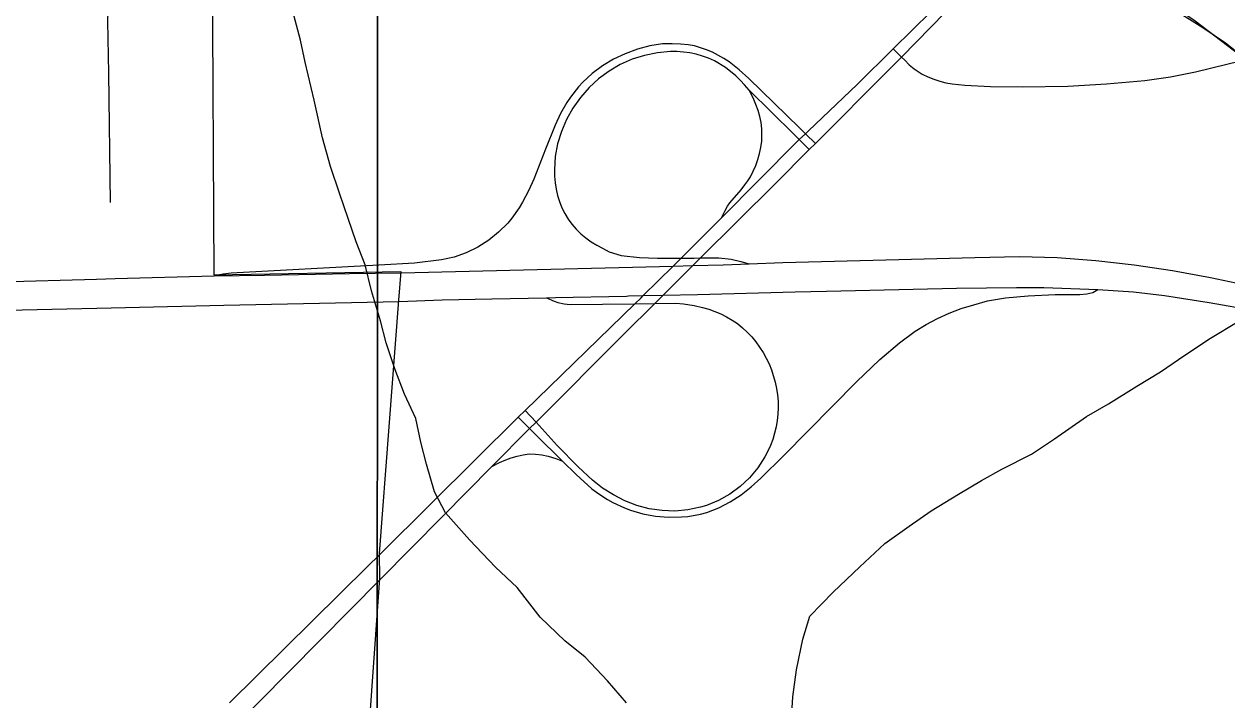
# Model space of a CAD drawing. Extents: x 0 to 34, y 0 to 22.
# Drawn here: x 19.087 to 19.665, y 13.003 to 13.328 of the extents above; entities that cross this region are included whole.
import ezdxf

# ---------------------------------------------------------------- set-up
doc = ezdxf.new("R2010")
doc.units = 0
for name, color, linetype in [('GM_X_Corporation', 7, 'Continuous'), ('GM_X_County_Road', 7, 'Continuous'), ('GM_X_Interchange_Ramps', 7, 'Continuous'), ('GM_X_Minor_River', 7, 'Continuous'), ('GM_X_Rail_Line', 7, 'Continuous'), ('GM_X_Section', 7, 'Continuous'), ('GM_X_State_Route', 7, 'Continuous'), ('GM_X_Township_Road', 7, 'Continuous'), ('GM_X_US_Route', 7, 'Continuous')]:
    doc.layers.add(name, color=color, linetype=linetype)

msp = doc.modelspace()

# ---------------------------------------------------------------- linework, layer by layer
at = {"layer": 'GM_X_Corporation'}
msp.add_lwpolyline([(18.56877, 13.62273), (18.91816, 13.6203), (19.12695, 13.61855), (19.12796, 13.47386), (19.12825, 13.42245), (19.17713, 13.40635), (19.17688, 13.35698), (19.17766, 13.20762), (19.26754, 13.20918), (19.2665, 13.19542), (19.25713, 13.07373), (19.25737, 13.06188), (19.23827, 12.79374)], dxfattribs=at)
at = {"layer": 'GM_X_County_Road'}
for p, q in [((19.50808, 13.31221), (19.53846, 13.34327)), ((19.50416, 13.3161), (19.50808, 13.31221)), ((19.46385, 13.26784), (19.46676, 13.27075)), ((19.31127, 13.11562), (19.32944, 13.13378)), ((19.32944, 13.13378), (19.33253, 13.13687))]:
    msp.add_line(p, q, dxfattribs=at)
for points in [[(19.42161, 13.23502), (19.45777, 13.2713), (19.45904, 13.27258), (19.46202, 13.27537), (19.46325, 13.27655), (19.48694, 13.29923), (19.50416, 13.3161), (19.52246, 13.33403), (19.53491, 13.34573), (19.53538, 13.34617), (19.5573, 13.36669), (19.55779, 13.36708), (19.55851, 13.36752), (19.5591, 13.36783), (19.56218, 13.36917)], [(19.46676, 13.27075), (19.50214, 13.30614), (19.50808, 13.31221)], [(19.50808, 13.31221), (19.50967, 13.31065), (19.51187, 13.30847), (19.51416, 13.30657), (19.51815, 13.30401), (19.52085, 13.30266), (19.52365, 13.30151), (19.52654, 13.30057), (19.52949, 13.29982), (19.53248, 13.29926), (19.53854, 13.29871), (19.5509, 13.29812), (19.56639, 13.29794), (19.58807, 13.29823), (19.60663, 13.29928), (19.62512, 13.301), (19.63735, 13.30271), (19.64947, 13.30511), (19.6645, 13.30882), (19.67045, 13.31029)], [(19.33253, 13.13687), (19.37497, 13.17927), (19.38957, 13.19383), (19.39361, 13.19786), (19.40788, 13.21209), (19.4115, 13.2157), (19.44741, 13.25139), (19.46385, 13.26784)]]:
    msp.add_lwpolyline(points, dxfattribs=at)
at = {"layer": 'GM_X_Interchange_Ramps'}
for points in [[(19.46676, 13.27075), (19.46202, 13.27537), (19.45913, 13.27818), (19.43477, 13.30189), (19.43018, 13.30603), (19.42528, 13.30982), (19.42274, 13.31154), (19.41731, 13.3145), (19.41448, 13.31569), (19.40861, 13.31754), (19.4056, 13.31812), (19.40195, 13.31842), (19.39795, 13.31861), (19.39331, 13.31847), (19.38721, 13.31754), (19.38122, 13.31597), (19.37542, 13.3138), (19.36983, 13.31113), (19.36454, 13.30793), (19.35958, 13.30426), (19.35505, 13.30007), (19.35293, 13.29782), (19.34916, 13.29297), (19.3474, 13.29042), (19.34436, 13.28508), (19.34168, 13.27952), (19.33711, 13.26802), (19.33153, 13.25356), (19.329, 13.24793), (19.3261, 13.24246), (19.32452, 13.23982), (19.3209, 13.23482), (19.31894, 13.23245), (19.31456, 13.22809), (19.30979, 13.2242), (19.30459, 13.22088), (19.29903, 13.21819), (19.2932, 13.21616), (19.28717, 13.21481), (19.27422, 13.21325), (19.257, 13.21222), (19.18613, 13.20841), (19.1822, 13.20795), (19.17788, 13.20707)], [(19.43493, 13.29635), (19.45645, 13.27514), (19.45904, 13.27258), (19.46385, 13.26784)], [(19.33765, 13.19658), (19.3412, 13.195), (19.34308, 13.19438), (19.34613, 13.19368), (19.349, 13.19337), (19.38008, 13.19372), (19.38957, 13.19383), (19.39967, 13.19397), (19.40335, 13.19372), (19.40849, 13.19294), (19.4126, 13.19195), (19.41558, 13.19111), (19.41851, 13.19008), (19.42137, 13.18888), (19.42414, 13.18749), (19.4268, 13.18592), (19.42936, 13.18417), (19.43177, 13.18224), (19.43404, 13.18013), (19.43616, 13.17787), (19.43814, 13.17549), (19.44163, 13.17037), (19.44449, 13.16487), (19.44567, 13.162), (19.44751, 13.15609), (19.44815, 13.15306), (19.44859, 13.14999), (19.44884, 13.1469), (19.4489, 13.14381), (19.44876, 13.14072), (19.44843, 13.13763), (19.4479, 13.13458), (19.44718, 13.13157), (19.44626, 13.12861), (19.44517, 13.12572), (19.4439, 13.12288), (19.44245, 13.12015), (19.43907, 13.11496), (19.43509, 13.11021), (19.43059, 13.10595), (19.42562, 13.10225), (19.42023, 13.0992), (19.4145, 13.09687), (19.41153, 13.09597), (19.40547, 13.09472), (19.39929, 13.0942), (19.39311, 13.09439), (19.38698, 13.09531), (19.381, 13.0969), (19.37522, 13.09912), (19.36969, 13.10192), (19.36447, 13.10525), (19.3596, 13.10906), (19.35283, 13.11543), (19.34271, 13.12573), (19.33548, 13.13364), (19.33253, 13.13687), (19.32736, 13.14252)], [(19.32393, 13.13919), (19.32944, 13.13378), (19.33252, 13.13074), (19.34534, 13.11814)]]:
    msp.add_lwpolyline(points, dxfattribs=at)
at = {"layer": 'GM_X_Minor_River'}
for points in [[(19.37607, 13.00213), (19.36691, 13.01268), (19.35623, 13.02397), (19.34632, 13.03186), (19.33451, 13.04315), (19.32342, 13.05748), (19.31313, 13.06726), (19.30054, 13.08044), (19.28909, 13.09325), (19.28372, 13.10345), (19.27984, 13.11669), (19.27712, 13.12729), (19.27477, 13.13865), (19.26938, 13.15037), (19.26475, 13.16247), (19.2605, 13.17495), (19.25778, 13.18555), (19.25351, 13.19993), (19.2504, 13.21242), (19.24616, 13.22339), (19.24229, 13.23473), (19.23804, 13.24684), (19.23378, 13.2597), (19.2299, 13.27332), (19.22599, 13.2915), (19.2217, 13.30967), (19.21935, 13.32027), (19.21624, 13.33238)], [(19.45528, 12.99438), (19.45597, 13.005), (19.45777, 13.01791), (19.4607, 13.03272), (19.46403, 13.04375), (19.47531, 13.05521), (19.48811, 13.06744), (19.50015, 13.07853), (19.51183, 13.08696), (19.52239, 13.09424), (19.53559, 13.10231), (19.54653, 13.10884), (19.55634, 13.11422), (19.57068, 13.12153), (19.58161, 13.12882), (19.59707, 13.13955), (19.60763, 13.1457), (19.62121, 13.15415), (19.63252, 13.16106), (19.64421, 13.16911), (19.65665, 13.17717), (19.66985, 13.18523)]]:
    msp.add_lwpolyline(points, dxfattribs=at)
at = {"layer": 'GM_X_Rail_Line'}
for points in [[(18.6776, 13.60448), (18.85458, 13.53282), (18.97708, 13.48284), (19.12427, 13.42317), (19.15033, 13.41309), (19.18156, 13.40268), (19.20768, 13.396), (19.2272, 13.3914), (19.24299, 13.38863), (19.27578, 13.38359), (19.48625, 13.3665), (19.52534, 13.36343), (19.55306, 13.36052), (19.58273, 13.35601), (19.59765, 13.35262), (19.615, 13.34629), (19.62749, 13.34082), (19.63938, 13.33492), (19.65291, 13.32634), (19.66376, 13.31905), (19.67573, 13.30951)], [(19.85372, 12.80403), (19.89713, 12.96581), (19.90699, 13.00198), (19.90896, 13.03289), (19.90568, 13.06248), (19.90107, 13.09207), (19.88924, 13.11772), (19.86359, 13.15586), (19.83531, 13.18151), (19.6742, 13.3104), (19.64921, 13.32947), (19.63474, 13.33934), (19.61041, 13.35051), (19.57818, 13.35906), (19.52163, 13.36564), (19.28357, 13.38471), (19.26721, 13.38667)]]:
    msp.add_lwpolyline(points, dxfattribs=at)
at = {"layer": 'GM_X_Section'}
for points in [[(19.25652, 13.61624), (19.25603, 12.60125), (18.25387, 12.6075), (18.23693, 13.62087)], [(20.2632, 13.61532), (20.26496, 12.60488), (19.25603, 12.60125), (19.25652, 13.61624)]]:
    msp.add_lwpolyline(points, close=True, dxfattribs=at)
at = {"layer": 'GM_X_State_Route'}
msp.add_line((19.25162, 13.06754), (19.25734, 13.07318), dxfattribs=at)
for points in [[(19.43493, 13.29635), (19.43277, 13.29883), (19.43074, 13.30099), (19.4285, 13.3032), (19.42362, 13.3071), (19.41826, 13.3103), (19.41542, 13.31158), (19.41249, 13.31266), (19.40949, 13.31353), (19.40643, 13.31417), (19.40334, 13.3146), (19.40023, 13.31481), (19.39709, 13.31482), (19.39086, 13.31426), (19.38473, 13.313), (19.37876, 13.31111), (19.37303, 13.30859), (19.36762, 13.30548), (19.36259, 13.30177), (19.358, 13.29752), (19.35388, 13.29281), (19.35026, 13.28771), (19.34721, 13.28225), (19.34476, 13.2765), (19.34294, 13.27051), (19.34179, 13.26436), (19.34136, 13.25812), (19.34143, 13.25499), (19.34171, 13.25187), (19.34218, 13.24877), (19.34287, 13.24574), (19.3438, 13.24275), (19.34493, 13.23986), (19.34633, 13.23707), (19.34793, 13.23439), (19.34979, 13.23188), (19.35183, 13.22951), (19.35408, 13.22732), (19.35648, 13.22531), (19.35902, 13.22348), (19.36168, 13.22184), (19.36445, 13.2204), (19.36772, 13.21859), (19.37343, 13.21696), (19.38222, 13.21598), (19.39086, 13.21565), (19.40196, 13.21568)], [(19.42161, 13.23502), (19.42318, 13.2382), (19.4246, 13.24063), (19.42573, 13.24214), (19.43111, 13.24842), (19.43294, 13.2508), (19.43438, 13.25282), (19.43554, 13.25469), (19.43694, 13.25735), (19.43815, 13.26011), (19.43915, 13.26294), (19.43998, 13.26583), (19.44057, 13.26877), (19.44096, 13.27176), (19.44111, 13.27476), (19.44101, 13.27776), (19.44065, 13.28074), (19.44005, 13.28369), (19.43921, 13.28658), (19.43813, 13.28938), (19.43683, 13.29267), (19.43493, 13.29635)], [(19.25734, 13.07318), (19.2824, 13.09797), (19.32393, 13.13919), (19.32736, 13.14252), (19.38008, 13.19372), (19.38305, 13.19661), (19.38406, 13.19762), (19.39836, 13.21184), (19.40223, 13.21568), (19.4139, 13.2273), (19.42161, 13.23502)], [(19.40248, 13.21568), (19.40852, 13.21569), (19.4115, 13.2157), (19.42035, 13.21574), (19.42638, 13.21515), (19.43095, 13.21401), (19.43489, 13.21288)], [(19.31127, 13.11562), (19.31494, 13.1175), (19.31801, 13.11878), (19.32057, 13.11972), (19.32347, 13.12048), (19.3263, 13.12117), (19.32928, 13.12158), (19.3323, 13.12157), (19.33531, 13.12117), (19.3384, 13.1205), (19.34203, 13.11938), (19.34534, 13.11814), (19.35188, 13.11171), (19.3593, 13.10487), (19.36274, 13.10247), (19.36685, 13.09966), (19.36942, 13.09833), (19.37504, 13.09568), (19.37793, 13.09457), (19.38388, 13.09284), (19.38999, 13.09171), (19.39618, 13.09121), (19.40239, 13.09133), (19.40548, 13.09162), (19.41159, 13.09275), (19.41459, 13.09355), (19.42038, 13.09572), (19.42588, 13.09854), (19.43108, 13.10191), (19.43595, 13.10576), (19.44055, 13.10992), (19.45158, 13.12088), (19.48652, 13.1562), (19.49776, 13.16693), (19.50717, 13.17503), (19.51469, 13.18052), (19.51998, 13.18377), (19.52543, 13.1867), (19.53108, 13.18926), (19.53689, 13.19143), (19.54284, 13.19322), (19.5494, 13.19509), (19.55804, 13.19655), (19.56895, 13.19752), (19.58203, 13.19814), (19.59388, 13.19816), (19.59714, 13.19844), (19.60003, 13.19912), (19.6025, 13.20054)], [(19.6025, 13.20054), (19.61959, 13.19947), (19.63451, 13.1977), (19.65604, 13.19438), (19.6779, 13.19042), (19.69575, 13.18652), (19.71361, 13.18163), (19.7377, 13.17462), (19.76443, 13.16553), (19.79276, 13.15607), (19.82706, 13.14436), (19.85256, 13.1358), (19.89985, 13.1197), (19.93625, 13.10735), (19.96398, 13.09777), (19.97579, 13.09381), (19.98973, 13.08906), (19.99974, 13.08569), (20.03811, 13.07274), (20.07013, 13.06178), (20.11411, 13.04686), (20.14649, 13.03584), (20.19235, 13.02055), (20.19327, 13.02022)], [(19.25758, 13.06133), (19.28766, 13.09161), (19.31127, 13.11562)], [(19.18523, 13.00204), (19.25162, 13.06754)], [(19.18498, 12.98778), (19.25758, 13.06133)]]:
    msp.add_lwpolyline(points, dxfattribs=at)
at = {"layer": 'GM_X_Township_Road'}
msp.add_lwpolyline([(19.12809, 13.24233), (19.12731, 13.30452), (19.12688, 13.32938), (19.12715, 13.33862), (19.12752, 13.34248), (19.12794, 13.34685), (19.12829, 13.36044), (19.12851, 13.37147), (19.12849, 13.37999), (19.12824, 13.39463), (19.128, 13.40679), (19.12801, 13.41168), (19.12846, 13.4219)], dxfattribs=at)
at = {"layer": 'GM_X_US_Route'}
for points in [[(19.26775, 13.20863), (19.39836, 13.21184), (19.40788, 13.21209), (19.42247, 13.21238), (19.43489, 13.21288)], [(19.43489, 13.21288), (19.45115, 13.21352), (19.50687, 13.21497), (19.54337, 13.21594), (19.56488, 13.21642), (19.5829, 13.21589), (19.60146, 13.2145), (19.61995, 13.21243), (19.63837, 13.20971), (19.65668, 13.20637), (19.67488, 13.20247)], [(19.12143, 13.20559), (19.1304, 13.20584), (19.17788, 13.20707)], [(19.17788, 13.20707), (19.20203, 13.20749), (19.24295, 13.2082), (19.26775, 13.20863)], [(17.85791, 13.17455), (17.87251, 13.17496), (17.91249, 13.17586), (17.96798, 13.17732), (18.02423, 13.17861), (18.05073, 13.17947), (18.07366, 13.17996), (18.12685, 13.18127), (18.21728, 13.18362), (18.25496, 13.1846), (18.2883, 13.18536), (18.35668, 13.1869), (18.4812, 13.19028), (18.5276, 13.19107), (18.58662, 13.19261), (18.67363, 13.19484), (18.78238, 13.19739), (18.89736, 13.20004), (19.00923, 13.20272), (19.05835, 13.20426), (19.07457, 13.20425), (19.12143, 13.20559)], [(19.377, 13.19746), (19.38406, 13.19762), (19.39361, 13.19786), (19.41017, 13.1982), (19.45707, 13.19945), (19.47209, 13.19972), (19.53455, 13.20121), (19.56334, 13.20157), (19.57648, 13.20149), (19.6025, 13.20054)], [(19.6025, 13.20054), (19.61959, 13.19947), (19.63451, 13.1977), (19.65604, 13.19438), (19.6779, 13.19042), (19.69575, 13.18652), (19.71361, 13.18163), (19.7377, 13.17462), (19.76443, 13.16553), (19.79276, 13.15607), (19.82706, 13.14436), (19.85256, 13.1358), (19.89985, 13.1197), (19.93625, 13.10735), (19.96398, 13.09777), (19.97579, 13.09381), (19.98973, 13.08906), (19.99974, 13.08569), (20.03811, 13.07274), (20.07013, 13.06178), (20.11411, 13.04686), (20.14649, 13.03584), (20.19235, 13.02055), (20.19327, 13.02022)], [(19.1215, 13.19166), (19.13534, 13.19199), (19.18255, 13.19308), (19.26671, 13.19487)], [(19.26671, 13.19487), (19.28744, 13.19564), (19.31127, 13.19605), (19.33765, 13.19658)], [(19.33765, 13.19658), (19.34195, 13.19668), (19.37599, 13.19743), (19.377, 13.19746)], [(17.85791, 13.16046), (17.88567, 13.16127), (17.94259, 13.16282), (18.0173, 13.16455), (18.03416, 13.16491), (18.08706, 13.16609), (18.15214, 13.16791), (18.23052, 13.16991), (18.27937, 13.17063), (18.34152, 13.17218), (18.47494, 13.17528), (18.5309, 13.17644), (18.69844, 13.18025), (18.79776, 13.18291), (18.90389, 13.18618), (18.92818, 13.18672), (18.96136, 13.1879), (19.01783, 13.18918), (19.07109, 13.19045), (19.1215, 13.19166)]]:
    msp.add_lwpolyline(points, dxfattribs=at)

doc.saveas('drawing.dxf')
